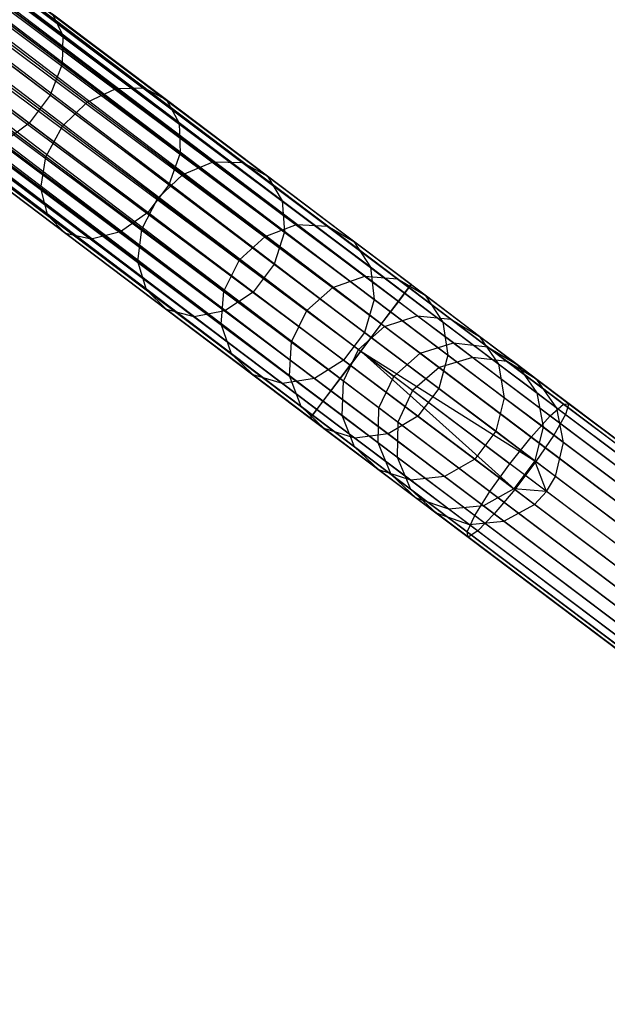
# Model space of a CAD drawing. Extents: x -102 to 102, y -101 to 102.
# Tile 327 of 481: x 60 to 67, y -56 to -45. Entities that reach past the tile are written whole.
import ezdxf

# ---------------------------------------------------------------- set-up
doc = ezdxf.new("R2010")
doc.units = 0
doc.header["$LTSCALE"] = 25.4
doc.layers.get('0').update_dxf_attribs({"linetype": 'CONTINUOUS'})

# ---------------------------------------------------------------- blocks, each defined once
blk = doc.blocks.new('NL2500011659_STL')
at = {"color": 0}
for p, q in [((35.152, -25.274, -7.395), (64.982, -47.801, -7.395)), ((35.152, -25.274, -7.605), (64.982, -47.801, -7.395)), ((64.956, -47.836, -7.809), (35.152, -25.274, -7.605)), ((35.152, -25.274, -7.605), (64.982, -47.801, -7.395)), ((35.152, -25.274, -7.395), (64.982, -47.801, -7.395)), ((64.956, -47.836, -7.809), (35.152, -25.274, -7.605)), ((35.074, -25.377, -7), (64.905, -47.904, -7)), ((35.074, -25.377, -7), (64.905, -47.904, -7)), ((64.831, -48.002, -8.169), (35.074, -25.377, -8)), ((35.074, -25.377, -8), (64.956, -47.836, -7.809)), ((35.074, -25.377, -8), (64.956, -47.836, -7.809)), ((64.831, -48.002, -8.169), (35.074, -25.377, -8)), ((64.982, -47.801, -7.395), (35.126, -25.309, -7.191)), ((35.126, -25.309, -7.191), (64.905, -47.904, -7)), ((35.126, -25.309, -7.191), (64.905, -47.904, -7)), ((64.982, -47.801, -7.395), (35.126, -25.309, -7.191)), ((35.126, -25.309, -7.809), (64.956, -47.836, -7.809)), ((35.126, -25.309, -7.809), (64.956, -47.836, -7.809)), ((64.905, -47.904, -7), (35, -25.475, -6.831)), ((35, -25.475, -6.831), (64.737, -48.126, -6.691)), ((35, -25.475, -6.831), (64.737, -48.126, -6.691)), ((64.905, -47.904, -7), (35, -25.475, -6.831)), ((35, -25.475, -8.169), (64.831, -48.002, -8.169)), ((35, -25.475, -8.169), (64.831, -48.002, -8.169)), ((34.907, -25.599, -6.691), (64.737, -48.126, -6.691)), ((34.907, -25.599, -6.691), (64.737, -48.126, -6.691)), ((64.628, -48.27, -8.414), (34.907, -25.599, -8.309)), ((34.907, -25.599, -8.309), (64.831, -48.002, -8.169)), ((34.907, -25.599, -8.309), (64.831, -48.002, -8.169)), ((64.628, -48.27, -8.414), (34.907, -25.599, -8.309)), ((64.737, -48.126, -6.691), (34.798, -25.743, -6.586)), ((34.798, -25.743, -6.586), (64.508, -48.429, -6.522)), ((34.798, -25.743, -6.586), (64.508, -48.429, -6.522)), ((64.737, -48.126, -6.691), (34.798, -25.743, -6.586)), ((34.798, -25.743, -8.414), (64.628, -48.27, -8.414)), ((34.798, -25.743, -8.414), (64.628, -48.27, -8.414)), ((34.678, -25.902, -6.522), (64.508, -48.429, -6.522)), ((34.678, -25.902, -6.522), (64.508, -48.429, -6.522)), ((34.678, -25.902, -8.478), (64.383, -48.595, -8.5)), ((34.678, -25.902, -8.478), (64.383, -48.595, -8.5)), ((34.678, -25.902, -8.478), (64.628, -48.27, -8.414)), ((34.678, -25.902, -8.478), (64.628, -48.27, -8.414)), ((34.552, -26.068, -6.5), (64.383, -48.595, -6.5)), ((34.552, -26.068, -6.5), (64.383, -48.595, -6.5)), ((34.552, -26.068, -8.5), (64.383, -48.595, -8.5)), ((34.552, -26.068, -8.5), (64.383, -48.595, -8.5)), ((64.138, -48.92, -8.414), (34.427, -26.234, -8.478)), ((34.427, -26.234, -8.478), (64.383, -48.595, -8.5)), ((64.138, -48.92, -8.414), (34.427, -26.234, -8.478)), ((34.427, -26.234, -6.522), (64.258, -48.761, -6.522)), ((34.427, -26.234, -6.522), (64.258, -48.761, -6.522)), ((34.427, -26.234, -8.478), (64.383, -48.595, -8.5)), ((34.307, -26.393, -8.414), (64.138, -48.92, -8.414)), ((34.307, -26.393, -8.414), (64.138, -48.92, -8.414)), ((64.258, -48.761, -6.522), (34.307, -26.393, -6.586)), ((34.307, -26.393, -6.586), (64.029, -49.064, -6.691)), ((34.307, -26.393, -6.586), (64.029, -49.064, -6.691)), ((64.258, -48.761, -6.522), (34.307, -26.393, -6.586)), ((63.935, -49.188, -8.169), (34.198, -26.537, -8.309)), ((34.198, -26.537, -8.309), (64.138, -48.92, -8.414)), ((34.198, -26.537, -8.309), (64.138, -48.92, -8.414)), ((63.935, -49.188, -8.169), (34.198, -26.537, -8.309)), ((34.198, -26.537, -6.691), (64.029, -49.064, -6.691)), ((34.198, -26.537, -6.691), (64.029, -49.064, -6.691)), ((34.105, -26.661, -8.169), (63.935, -49.188, -8.169)), ((34.105, -26.661, -8.169), (63.935, -49.188, -8.169)), ((64.029, -49.064, -6.691), (34.105, -26.661, -6.831)), ((34.105, -26.661, -6.831), (63.861, -49.286, -7)), ((34.105, -26.661, -6.831), (63.861, -49.286, -7)), ((64.029, -49.064, -6.691), (34.105, -26.661, -6.831)), ((63.81, -49.354, -7.809), (34.031, -26.759, -8)), ((34.031, -26.759, -8), (63.935, -49.188, -8.169)), ((34.031, -26.759, -8), (63.935, -49.188, -8.169)), ((63.81, -49.354, -7.809), (34.031, -26.759, -8)), ((34.031, -26.759, -7), (63.861, -49.286, -7)), ((34.031, -26.759, -7), (63.861, -49.286, -7)), ((63.784, -49.389, -7.395), (33.953, -26.862, -7.605)), ((33.953, -26.862, -7.395), (63.784, -49.389, -7.395)), ((63.784, -49.389, -7.395), (33.953, -26.862, -7.605)), ((33.953, -26.862, -7.605), (63.81, -49.354, -7.809)), ((33.953, -26.862, -7.605), (63.81, -49.354, -7.809)), ((33.953, -26.862, -7.395), (63.784, -49.389, -7.395)), ((33.979, -26.827, -7.809), (63.81, -49.354, -7.809)), ((33.979, -26.827, -7.809), (63.81, -49.354, -7.809)), ((63.861, -49.286, -7), (33.979, -26.827, -7.191)), ((33.979, -26.827, -7.191), (63.784, -49.389, -7.395)), ((33.979, -26.827, -7.191), (63.784, -49.389, -7.395)), ((63.861, -49.286, -7), (33.979, -26.827, -7.191)), ((60.844, -44.837, -303.274), (59.325, -43.69, -304.678)), ((60.844, -44.837, -303.274), (59.325, -43.69, -304.678)), ((60.834, -45.178, -303.512), (59.292, -44.013, -304.937)), ((60.834, -45.178, -303.512), (59.292, -44.013, -304.937)), ((60.692, -45.547, -303.642), (59.136, -44.372, -305.078)), ((60.692, -45.547, -303.642), (59.136, -44.372, -305.078)), ((61.476, -45.469, -300.853), (60.175, -44.486, -302.375)), ((61.476, -45.469, -300.853), (60.175, -44.486, -302.375)), ((61.81, -45.46, -301.102), (60.483, -44.458, -302.652)), ((61.81, -45.46, -301.102), (60.483, -44.458, -302.652)), ((60.72, -44.583, -302.97), (60.844, -44.837, -303.274)), ((62.074, -45.605, -301.388), (60.72, -44.583, -302.97)), ((62.074, -45.605, -301.388), (60.72, -44.583, -302.97)), ((60.72, -44.583, -302.97), (60.844, -44.837, -303.274)), ((60.441, -45.879, -303.642), (58.886, -44.704, -305.078)), ((60.441, -45.879, -303.642), (58.886, -44.704, -305.078)), ((61.133, -45.631, -300.685), (59.847, -44.66, -302.187)), ((61.133, -45.631, -300.685), (59.847, -44.66, -302.187)), ((60.844, -44.837, -303.274), (60.834, -45.178, -303.512)), ((60.844, -44.837, -303.274), (60.834, -45.178, -303.512)), ((62.225, -45.88, -301.661), (60.844, -44.837, -303.274)), ((62.225, -45.88, -301.661), (60.844, -44.837, -303.274)), ((59.558, -44.951, -302.12), (60.838, -45.918, -300.625)), ((59.558, -44.951, -302.12), (60.838, -45.918, -300.625)), ((60.834, -45.178, -303.512), (60.692, -45.547, -303.642)), ((60.834, -45.178, -303.512), (60.692, -45.547, -303.642)), ((62.236, -46.237, -301.875), (60.834, -45.178, -303.512)), ((62.236, -46.237, -301.875), (60.834, -45.178, -303.512)), ((60.642, -46.28, -300.685), (59.357, -45.309, -302.187)), ((60.642, -46.28, -300.685), (59.357, -45.309, -302.187)), ((60.692, -45.547, -303.642), (60.441, -45.879, -303.642)), ((60.692, -45.547, -303.642), (60.441, -45.879, -303.642)), ((62.104, -46.614, -301.991), (60.692, -45.547, -303.642)), ((62.104, -46.614, -301.991), (60.692, -45.547, -303.642)), ((61.133, -45.631, -300.685), (61.476, -45.469, -300.853)), ((61.133, -45.631, -300.685), (61.476, -45.469, -300.853)), ((61.476, -45.469, -300.853), (61.81, -45.46, -301.102)), ((61.476, -45.469, -300.853), (61.81, -45.46, -301.102)), ((62.63, -46.34, -299.154), (61.476, -45.469, -300.853)), ((62.63, -46.34, -299.154), (61.476, -45.469, -300.853)), ((61.81, -45.46, -301.102), (62.074, -45.605, -301.388)), ((62.984, -46.347, -299.371), (61.81, -45.46, -301.102)), ((62.984, -46.347, -299.371), (61.81, -45.46, -301.102)), ((61.81, -45.46, -301.102), (62.074, -45.605, -301.388)), ((60.581, -46.655, -300.853), (59.279, -45.672, -302.375)), ((60.581, -46.655, -300.853), (59.279, -45.672, -302.375)), ((60.838, -45.918, -300.625), (61.133, -45.631, -300.685)), ((60.838, -45.918, -300.625), (61.133, -45.631, -300.685)), ((62.271, -46.491, -299.007), (61.133, -45.631, -300.685)), ((62.271, -46.491, -299.007), (61.133, -45.631, -300.685)), ((62.074, -45.605, -301.388), (62.225, -45.88, -301.661)), ((63.274, -46.511, -299.621), (62.074, -45.605, -301.388)), ((63.274, -46.511, -299.621), (62.074, -45.605, -301.388)), ((62.074, -45.605, -301.388), (62.225, -45.88, -301.661)), ((60.441, -45.879, -303.642), (60.126, -46.117, -303.512)), ((60.441, -45.879, -303.642), (60.126, -46.117, -303.512)), ((61.854, -46.945, -301.991), (60.441, -45.879, -303.642)), ((61.854, -46.945, -301.991), (60.441, -45.879, -303.642)), ((60.642, -46.28, -300.685), (60.838, -45.918, -300.625)), ((60.642, -46.28, -300.685), (60.838, -45.918, -300.625)), ((60.838, -45.918, -300.625), (61.971, -46.774, -298.955)), ((60.838, -45.918, -300.625), (61.971, -46.774, -298.955)), ((62.225, -45.88, -301.661), (62.236, -46.237, -301.875)), ((63.448, -46.804, -299.859), (62.225, -45.88, -301.661)), ((63.448, -46.804, -299.859), (62.225, -45.88, -301.661)), ((62.225, -45.88, -301.661), (62.236, -46.237, -301.875)), ((60.663, -46.978, -301.102), (59.337, -45.976, -302.652)), ((60.663, -46.978, -301.102), (59.337, -45.976, -302.652)), ((61.527, -47.175, -301.875), (60.126, -46.117, -303.512)), ((61.527, -47.175, -301.875), (60.126, -46.117, -303.512)), ((60.876, -47.193, -301.388), (59.522, -46.17, -302.97)), ((60.876, -47.193, -301.388), (59.522, -46.17, -302.97)), ((61.181, -47.262, -301.661), (59.801, -46.22, -303.274)), ((61.181, -47.262, -301.661), (59.801, -46.22, -303.274)), ((62.236, -46.237, -301.875), (62.104, -46.614, -301.991)), ((62.236, -46.237, -301.875), (62.104, -46.614, -301.991)), ((63.477, -47.174, -300.045), (62.236, -46.237, -301.875)), ((63.477, -47.174, -300.045), (62.236, -46.237, -301.875)), ((60.581, -46.655, -300.853), (60.642, -46.28, -300.685)), ((60.581, -46.655, -300.853), (60.642, -46.28, -300.685)), ((61.781, -47.14, -299.007), (60.642, -46.28, -300.685)), ((61.781, -47.14, -299.007), (60.642, -46.28, -300.685)), ((62.271, -46.491, -299.007), (62.63, -46.34, -299.154)), ((62.271, -46.491, -299.007), (62.63, -46.34, -299.154)), ((62.63, -46.34, -299.154), (62.984, -46.347, -299.371)), ((63.619, -47.087, -297.3), (62.63, -46.34, -299.154)), ((63.619, -47.087, -297.3), (62.63, -46.34, -299.154)), ((62.63, -46.34, -299.154), (62.984, -46.347, -299.371)), ((62.984, -46.347, -299.371), (63.274, -46.511, -299.621)), ((63.992, -47.108, -297.483), (62.984, -46.347, -299.371)), ((63.992, -47.108, -297.483), (62.984, -46.347, -299.371)), ((62.984, -46.347, -299.371), (63.274, -46.511, -299.621)), ((61.971, -46.774, -298.955), (62.271, -46.491, -299.007)), ((61.971, -46.774, -298.955), (62.271, -46.491, -299.007)), ((63.248, -47.228, -297.176), (62.271, -46.491, -299.007)), ((63.248, -47.228, -297.176), (62.271, -46.491, -299.007)), ((62.104, -46.614, -301.991), (61.854, -46.945, -301.991)), ((62.104, -46.614, -301.991), (61.854, -46.945, -301.991)), ((63.356, -47.559, -300.147), (62.104, -46.614, -301.991)), ((63.356, -47.559, -300.147), (62.104, -46.614, -301.991)), ((63.274, -46.511, -299.621), (63.448, -46.804, -299.859)), ((64.303, -47.288, -297.692), (63.274, -46.511, -299.621)), ((64.303, -47.288, -297.692), (63.274, -46.511, -299.621)), ((63.274, -46.511, -299.621), (63.448, -46.804, -299.859)), ((60.663, -46.978, -301.102), (60.581, -46.655, -300.853)), ((61.734, -47.526, -299.154), (60.581, -46.655, -300.853)), ((60.663, -46.978, -301.102), (60.581, -46.655, -300.853)), ((61.734, -47.526, -299.154), (60.581, -46.655, -300.853)), ((61.781, -47.14, -299.007), (61.971, -46.774, -298.955)), ((61.781, -47.14, -299.007), (61.971, -46.774, -298.955)), ((61.971, -46.774, -298.955), (62.944, -47.508, -297.132)), ((61.971, -46.774, -298.955), (62.944, -47.508, -297.132)), ((63.448, -46.804, -299.859), (63.477, -47.174, -300.045)), ((64.498, -47.596, -297.893), (63.448, -46.804, -299.859)), ((64.498, -47.596, -297.893), (63.448, -46.804, -299.859)), ((63.448, -46.804, -299.859), (63.477, -47.174, -300.045)), ((61.854, -46.945, -301.991), (61.527, -47.175, -301.875)), ((61.854, -46.945, -301.991), (61.527, -47.175, -301.875)), ((63.105, -47.891, -300.147), (61.854, -46.945, -301.991)), ((63.105, -47.891, -300.147), (61.854, -46.945, -301.991)), ((60.876, -47.193, -301.388), (60.663, -46.978, -301.102)), ((61.838, -47.865, -299.371), (60.663, -46.978, -301.102)), ((60.876, -47.193, -301.388), (60.663, -46.978, -301.102)), ((61.838, -47.865, -299.371), (60.663, -46.978, -301.102)), ((63.248, -47.228, -297.176), (63.619, -47.087, -297.3)), ((63.248, -47.228, -297.176), (63.619, -47.087, -297.3)), ((63.619, -47.087, -297.3), (63.992, -47.108, -297.483)), ((64.432, -47.7, -295.315), (63.619, -47.087, -297.3)), ((64.432, -47.7, -295.315), (63.619, -47.087, -297.3)), ((63.619, -47.087, -297.3), (63.992, -47.108, -297.483)), ((61.181, -47.262, -301.661), (60.876, -47.193, -301.388)), ((62.075, -48.098, -299.621), (60.876, -47.193, -301.388)), ((61.181, -47.262, -301.661), (60.876, -47.193, -301.388)), ((62.075, -48.098, -299.621), (60.876, -47.193, -301.388)), ((61.527, -47.175, -301.875), (61.181, -47.262, -301.661)), ((61.527, -47.175, -301.875), (61.181, -47.262, -301.661)), ((62.769, -48.113, -300.045), (61.527, -47.175, -301.875)), ((62.769, -48.113, -300.045), (61.527, -47.175, -301.875)), ((61.734, -47.526, -299.154), (61.781, -47.14, -299.007)), ((61.734, -47.526, -299.154), (61.781, -47.14, -299.007)), ((62.758, -47.878, -297.176), (61.781, -47.14, -299.007)), ((62.758, -47.878, -297.176), (61.781, -47.14, -299.007)), ((63.477, -47.174, -300.045), (63.356, -47.559, -300.147)), ((63.477, -47.174, -300.045), (63.356, -47.559, -300.147)), ((64.542, -47.979, -298.049), (63.477, -47.174, -300.045)), ((64.542, -47.979, -298.049), (63.477, -47.174, -300.045)), ((63.992, -47.108, -297.483), (64.303, -47.288, -297.692)), ((64.82, -47.733, -295.461), (63.992, -47.108, -297.483)), ((64.82, -47.733, -295.461), (63.992, -47.108, -297.483)), ((63.992, -47.108, -297.483), (64.303, -47.288, -297.692)), ((62.404, -48.186, -299.859), (61.181, -47.262, -301.661)), ((62.404, -48.186, -299.859), (61.181, -47.262, -301.661)), ((62.944, -47.508, -297.132), (63.248, -47.228, -297.176)), ((62.944, -47.508, -297.132), (63.248, -47.228, -297.176)), ((64.051, -47.834, -295.216), (63.248, -47.228, -297.176)), ((64.051, -47.834, -295.216), (63.248, -47.228, -297.176)), ((64.303, -47.288, -297.692), (64.498, -47.596, -297.893)), ((65.148, -47.926, -295.628), (64.303, -47.288, -297.692)), ((65.148, -47.926, -295.628), (64.303, -47.288, -297.692)), ((64.303, -47.288, -297.692), (64.498, -47.596, -297.893)), ((61.838, -47.865, -299.371), (61.734, -47.526, -299.154)), ((62.724, -48.273, -297.3), (61.734, -47.526, -299.154)), ((61.838, -47.865, -299.371), (61.734, -47.526, -299.154)), ((62.724, -48.273, -297.3), (61.734, -47.526, -299.154)), ((62.758, -47.878, -297.176), (62.944, -47.508, -297.132)), ((62.758, -47.878, -297.176), (62.944, -47.508, -297.132)), ((62.944, -47.508, -297.132), (63.742, -48.111, -295.181)), ((62.944, -47.508, -297.132), (63.742, -48.111, -295.181)), ((63.356, -47.559, -300.147), (63.105, -47.891, -300.147)), ((63.356, -47.559, -300.147), (63.105, -47.891, -300.147)), ((64.43, -48.37, -298.135), (63.356, -47.559, -300.147)), ((64.43, -48.37, -298.135), (63.356, -47.559, -300.147)), ((64.498, -47.596, -297.893), (64.542, -47.979, -298.049)), ((65.359, -48.247, -295.788), (64.498, -47.596, -297.893)), ((65.359, -48.247, -295.788), (64.498, -47.596, -297.893)), ((64.498, -47.596, -297.893), (64.542, -47.979, -298.049)), ((64.051, -47.834, -295.216), (64.432, -47.7, -295.315)), ((64.051, -47.834, -295.216), (64.432, -47.7, -295.315)), ((64.432, -47.7, -295.315), (64.82, -47.733, -295.461)), ((65.056, -48.172, -293.226), (64.432, -47.7, -295.315)), ((65.056, -48.172, -293.226), (64.432, -47.7, -295.315)), ((64.432, -47.7, -295.315), (64.82, -47.733, -295.461)), ((64.82, -47.733, -295.461), (65.148, -47.926, -295.628)), ((65.456, -48.213, -293.333), (64.82, -47.733, -295.461)), ((65.456, -48.213, -293.333), (64.82, -47.733, -295.461)), ((64.82, -47.733, -295.461), (65.148, -47.926, -295.628)), ((62.075, -48.098, -299.621), (61.838, -47.865, -299.371)), ((62.846, -48.626, -297.483), (61.838, -47.865, -299.371)), ((62.075, -48.098, -299.621), (61.838, -47.865, -299.371)), ((62.846, -48.626, -297.483), (61.838, -47.865, -299.371)), ((62.724, -48.273, -297.3), (62.758, -47.878, -297.176)), ((62.724, -48.273, -297.3), (62.758, -47.878, -297.176)), ((63.56, -48.483, -295.216), (62.758, -47.878, -297.176)), ((63.56, -48.483, -295.216), (62.758, -47.878, -297.176)), ((63.105, -47.891, -300.147), (62.769, -48.113, -300.045)), ((63.105, -47.891, -300.147), (62.769, -48.113, -300.045)), ((64.179, -48.702, -298.135), (63.105, -47.891, -300.147)), ((64.179, -48.702, -298.135), (63.105, -47.891, -300.147)), ((63.742, -48.111, -295.181), (64.051, -47.834, -295.216)), ((63.742, -48.111, -295.181), (64.051, -47.834, -295.216)), ((64.667, -48.3, -293.154), (64.051, -47.834, -295.216)), ((64.667, -48.3, -293.154), (64.051, -47.834, -295.216)), ((64.737, -48.126, -6.691), (64.905, -47.904, -7)), ((64.737, -48.126, -6.691), (64.905, -47.904, -7)), ((64.956, -47.836, -7.809), (64.831, -48.002, -8.169)), ((64.956, -47.836, -7.809), (64.831, -48.002, -8.169)), ((64.905, -47.904, -7), (64.982, -47.801, -7.395)), ((64.905, -47.904, -7), (64.982, -47.801, -7.395)), ((64.905, -47.904, -7), (66.818, -49.348, -7.141)), ((64.905, -47.904, -7), (66.818, -49.348, -7.141)), ((64.982, -47.801, -7.395), (64.956, -47.836, -7.809)), ((64.982, -47.801, -7.395), (64.956, -47.836, -7.809)), ((64.956, -47.836, -7.809), (66.794, -49.223, -7.944)), ((64.956, -47.836, -7.809), (66.794, -49.223, -7.944)), ((64.982, -47.801, -7.395), (66.858, -49.218, -7.533)), ((64.982, -47.801, -7.395), (66.858, -49.218, -7.533)), ((64.542, -47.979, -298.049), (64.43, -48.37, -298.135)), ((64.542, -47.979, -298.049), (64.43, -48.37, -298.135)), ((65.417, -48.639, -295.913), (64.542, -47.979, -298.049)), ((65.417, -48.639, -295.913), (64.542, -47.979, -298.049)), ((64.831, -48.002, -8.169), (64.628, -48.27, -8.414)), ((64.831, -48.002, -8.169), (64.628, -48.27, -8.414)), ((64.831, -48.002, -8.169), (66.635, -49.364, -8.302)), ((64.831, -48.002, -8.169), (66.635, -49.364, -8.302)), ((65.148, -47.926, -295.628), (65.359, -48.247, -295.788)), ((65.797, -48.417, -293.455), (65.148, -47.926, -295.628)), ((65.797, -48.417, -293.455), (65.148, -47.926, -295.628)), ((65.148, -47.926, -295.628), (65.359, -48.247, -295.788)), ((62.404, -48.186, -299.859), (62.075, -48.098, -299.621)), ((63.104, -48.876, -297.692), (62.075, -48.098, -299.621)), ((62.404, -48.186, -299.859), (62.075, -48.098, -299.621)), ((63.104, -48.876, -297.692), (62.075, -48.098, -299.621)), ((62.769, -48.113, -300.045), (62.404, -48.186, -299.859)), ((62.769, -48.113, -300.045), (62.404, -48.186, -299.859)), ((63.834, -48.917, -298.049), (62.769, -48.113, -300.045)), ((63.834, -48.917, -298.049), (62.769, -48.113, -300.045)), ((63.56, -48.483, -295.216), (63.742, -48.111, -295.181)), ((63.56, -48.483, -295.216), (63.742, -48.111, -295.181)), ((63.742, -48.111, -295.181), (64.356, -48.575, -293.128)), ((63.742, -48.111, -295.181), (64.356, -48.575, -293.128)), ((64.508, -48.429, -6.522), (64.737, -48.126, -6.691)), ((64.508, -48.429, -6.522), (64.737, -48.126, -6.691)), ((64.737, -48.126, -6.691), (66.679, -49.592, -6.834)), ((64.737, -48.126, -6.691), (66.679, -49.592, -6.834)), ((63.454, -48.978, -297.893), (62.404, -48.186, -299.859)), ((63.454, -48.978, -297.893), (62.404, -48.186, -299.859)), ((64.667, -48.3, -293.154), (65.056, -48.172, -293.226)), ((64.667, -48.3, -293.154), (65.056, -48.172, -293.226)), ((65.056, -48.172, -293.226), (65.456, -48.213, -293.333)), ((65.485, -48.496, -291.061), (65.056, -48.172, -293.226)), ((65.485, -48.496, -291.061), (65.056, -48.172, -293.226)), ((65.056, -48.172, -293.226), (65.456, -48.213, -293.333)), ((65.359, -48.247, -295.788), (65.417, -48.639, -295.913)), ((66.021, -48.747, -293.573), (65.359, -48.247, -295.788)), ((66.021, -48.747, -293.573), (65.359, -48.247, -295.788)), ((65.359, -48.247, -295.788), (65.417, -48.639, -295.913)), ((65.456, -48.213, -293.333), (65.797, -48.417, -293.455)), ((65.892, -48.543, -291.127), (65.456, -48.213, -293.333)), ((65.892, -48.543, -291.127), (65.456, -48.213, -293.333)), ((65.456, -48.213, -293.333), (65.797, -48.417, -293.455)), ((62.846, -48.626, -297.483), (62.724, -48.273, -297.3)), ((63.536, -48.887, -295.315), (62.724, -48.273, -297.3)), ((62.846, -48.626, -297.483), (62.724, -48.273, -297.3)), ((63.536, -48.887, -295.315), (62.724, -48.273, -297.3)), ((64.43, -48.37, -298.135), (64.179, -48.702, -298.135)), ((64.43, -48.37, -298.135), (64.179, -48.702, -298.135)), ((64.356, -48.575, -293.128), (64.667, -48.3, -293.154)), ((64.356, -48.575, -293.128), (64.667, -48.3, -293.154)), ((64.628, -48.27, -8.414), (64.383, -48.595, -8.5)), ((64.628, -48.27, -8.414), (64.383, -48.595, -8.5)), ((65.312, -49.036, -295.981), (64.43, -48.37, -298.135)), ((65.312, -49.036, -295.981), (64.43, -48.37, -298.135)), ((64.628, -48.27, -8.414), (66.409, -49.615, -8.544)), ((64.628, -48.27, -8.414), (66.409, -49.615, -8.544)), ((65.09, -48.619, -291.016), (64.667, -48.3, -293.154)), ((65.09, -48.619, -291.016), (64.667, -48.3, -293.154)), ((63.536, -48.887, -295.315), (63.56, -48.483, -295.216)), ((63.536, -48.887, -295.315), (63.56, -48.483, -295.216)), ((64.177, -48.949, -293.154), (63.56, -48.483, -295.216)), ((64.177, -48.949, -293.154), (63.56, -48.483, -295.216)), ((64.383, -48.595, -6.5), (64.508, -48.429, -6.522)), ((64.383, -48.595, -6.5), (64.508, -48.429, -6.522)), ((64.508, -48.429, -6.522), (66.466, -49.907, -6.666)), ((64.508, -48.429, -6.522), (66.466, -49.907, -6.666)), ((65.09, -48.619, -291.016), (65.485, -48.496, -291.061)), ((65.09, -48.619, -291.016), (65.485, -48.496, -291.061)), ((65.485, -48.496, -291.061), (65.892, -48.543, -291.127)), ((65.711, -48.667, -288.848), (65.485, -48.496, -291.061)), ((65.711, -48.667, -288.848), (65.485, -48.496, -291.061)), ((65.485, -48.496, -291.061), (65.892, -48.543, -291.127)), ((65.797, -48.417, -293.455), (66.021, -48.747, -293.573)), ((66.243, -48.753, -291.204), (65.797, -48.417, -293.455)), ((66.243, -48.753, -291.204), (65.797, -48.417, -293.455)), ((65.797, -48.417, -293.455), (66.021, -48.747, -293.573)), ((64.383, -48.595, -8.5), (64.138, -48.92, -8.414)), ((64.383, -48.595, -8.5), (64.138, -48.92, -8.414)), ((64.177, -48.949, -293.154), (64.356, -48.575, -293.128)), ((64.177, -48.949, -293.154), (64.356, -48.575, -293.128)), ((64.258, -48.761, -6.522), (64.383, -48.595, -6.5)), ((64.258, -48.761, -6.522), (64.383, -48.595, -6.5)), ((64.356, -48.575, -293.128), (64.777, -48.893, -291)), ((64.356, -48.575, -293.128), (64.777, -48.893, -291)), ((64.383, -48.595, -6.5), (66.466, -49.907, -6.666)), ((64.383, -48.595, -6.5), (66.466, -49.907, -6.666)), ((64.383, -48.595, -6.5), (66.215, -50.239, -6.666)), ((64.383, -48.595, -6.5), (66.215, -50.239, -6.666)), ((64.383, -48.595, -8.5), (66.156, -49.934, -8.63)), ((64.383, -48.595, -8.5), (66.156, -49.934, -8.63)), ((65.892, -48.543, -291.127), (66.243, -48.753, -291.204)), ((66.123, -48.717, -288.874), (65.892, -48.543, -291.127)), ((66.123, -48.717, -288.874), (65.892, -48.543, -291.127)), ((65.892, -48.543, -291.127), (66.243, -48.753, -291.204)), ((63.104, -48.876, -297.692), (62.846, -48.626, -297.483)), ((63.674, -49.251, -295.461), (62.846, -48.626, -297.483)), ((63.104, -48.876, -297.692), (62.846, -48.626, -297.483)), ((63.674, -49.251, -295.461), (62.846, -48.626, -297.483)), ((64.179, -48.702, -298.135), (63.834, -48.917, -298.049)), ((64.179, -48.702, -298.135), (63.834, -48.917, -298.049)), ((65.061, -49.367, -295.981), (64.179, -48.702, -298.135)), ((65.061, -49.367, -295.981), (64.179, -48.702, -298.135)), ((64.777, -48.893, -291), (65.09, -48.619, -291.016)), ((64.777, -48.893, -291), (65.09, -48.619, -291.016)), ((65.314, -48.788, -288.831), (65.09, -48.619, -291.016)), ((65.314, -48.788, -288.831), (65.09, -48.619, -291.016)), ((65.417, -48.639, -295.913), (65.312, -49.036, -295.981)), ((65.417, -48.639, -295.913), (65.312, -49.036, -295.981)), ((65.711, -48.667, -288.848), (65.314, -48.788, -288.831)), ((65.711, -48.667, -288.848), (65.314, -48.788, -288.831)), ((66.089, -49.147, -293.664), (65.417, -48.639, -295.913)), ((66.089, -49.147, -293.664), (65.417, -48.639, -295.913)), ((80.22, -59.623, -28.848), (65.711, -48.667, -288.848)), ((66.123, -48.717, -288.874), (65.711, -48.667, -288.848)), ((80.22, -59.623, -28.848), (65.711, -48.667, -288.848)), ((66.123, -48.717, -288.874), (65.711, -48.667, -288.848)), ((80.632, -59.674, -28.874), (66.123, -48.717, -288.874)), ((66.478, -48.931, -288.902), (66.123, -48.717, -288.874)), ((80.632, -59.674, -28.874), (66.123, -48.717, -288.874)), ((66.478, -48.931, -288.902), (66.123, -48.717, -288.874)), ((64.029, -49.064, -6.691), (64.258, -48.761, -6.522)), ((64.029, -49.064, -6.691), (64.258, -48.761, -6.522)), ((64.258, -48.761, -6.522), (66.215, -50.239, -6.666)), ((64.258, -48.761, -6.522), (66.215, -50.239, -6.666)), ((65.314, -48.788, -288.831), (65, -49.061, -288.825)), ((65.314, -48.788, -288.831), (65, -49.061, -288.825)), ((79.822, -59.745, -28.831), (65.314, -48.788, -288.831)), ((79.822, -59.745, -28.831), (65.314, -48.788, -288.831)), ((66.021, -48.747, -293.573), (66.089, -49.147, -293.664)), ((66.476, -49.09, -291.276), (66.021, -48.747, -293.573)), ((66.476, -49.09, -291.276), (66.021, -48.747, -293.573)), ((66.021, -48.747, -293.573), (66.089, -49.147, -293.664)), ((66.243, -48.753, -291.204), (66.476, -49.09, -291.276)), ((66.478, -48.931, -288.902), (66.243, -48.753, -291.204)), ((66.478, -48.931, -288.902), (66.243, -48.753, -291.204)), ((66.243, -48.753, -291.204), (66.476, -49.09, -291.276)), ((63.454, -48.978, -297.893), (63.104, -48.876, -297.692)), ((63.949, -49.514, -295.628), (63.104, -48.876, -297.692)), ((63.454, -48.978, -297.893), (63.104, -48.876, -297.692)), ((63.949, -49.514, -295.628), (63.104, -48.876, -297.692)), ((63.834, -48.917, -298.049), (63.454, -48.978, -297.893)), ((63.834, -48.917, -298.049), (63.454, -48.978, -297.893)), ((63.674, -49.251, -295.461), (63.536, -48.887, -295.315)), ((64.161, -49.358, -293.226), (63.536, -48.887, -295.315)), ((63.674, -49.251, -295.461), (63.536, -48.887, -295.315)), ((64.161, -49.358, -293.226), (63.536, -48.887, -295.315)), ((64.709, -49.577, -295.913), (63.834, -48.917, -298.049)), ((64.709, -49.577, -295.913), (63.834, -48.917, -298.049)), ((64.138, -48.92, -8.414), (63.935, -49.188, -8.169)), ((64.138, -48.92, -8.414), (63.935, -49.188, -8.169)), ((64.138, -48.92, -8.414), (65.919, -50.264, -8.544)), ((64.138, -48.92, -8.414), (65.919, -50.264, -8.544)), ((64.161, -49.358, -293.226), (64.177, -48.949, -293.154)), ((64.161, -49.358, -293.226), (64.177, -48.949, -293.154)), ((64.6, -49.268, -291.016), (64.177, -48.949, -293.154)), ((64.6, -49.268, -291.016), (64.177, -48.949, -293.154)), ((64.6, -49.268, -291.016), (64.777, -48.893, -291)), ((64.6, -49.268, -291.016), (64.777, -48.893, -291)), ((65, -49.061, -288.825), (64.777, -48.893, -291)), ((65, -49.061, -288.825), (64.777, -48.893, -291)), ((80.987, -59.888, -28.902), (66.478, -48.931, -288.902)), ((66.716, -49.271, -288.93), (66.478, -48.931, -288.902)), ((80.987, -59.888, -28.902), (66.478, -48.931, -288.902)), ((66.716, -49.271, -288.93), (66.478, -48.931, -288.902)), ((64.315, -49.629, -295.788), (63.454, -48.978, -297.893)), ((64.315, -49.629, -295.788), (63.454, -48.978, -297.893)), ((63.861, -49.286, -7), (64.029, -49.064, -6.691)), ((63.861, -49.286, -7), (64.029, -49.064, -6.691)), ((64.029, -49.064, -6.691), (65.97, -50.53, -6.834)), ((64.029, -49.064, -6.691), (65.97, -50.53, -6.834)), ((65, -49.061, -288.825), (64.824, -49.437, -288.831)), ((65, -49.061, -288.825), (64.824, -49.437, -288.831)), ((79.509, -60.017, -28.825), (65, -49.061, -288.825)), ((79.509, -60.017, -28.825), (65, -49.061, -288.825)), ((65.312, -49.036, -295.981), (65.061, -49.367, -295.981)), ((65.312, -49.036, -295.981), (65.061, -49.367, -295.981)), ((65.989, -49.547, -293.714), (65.312, -49.036, -295.981)), ((65.989, -49.547, -293.714), (65.312, -49.036, -295.981)), ((63.935, -49.188, -8.169), (63.81, -49.354, -7.809)), ((63.935, -49.188, -8.169), (63.81, -49.354, -7.809)), ((63.935, -49.188, -8.169), (65.739, -50.55, -8.302)), ((63.935, -49.188, -8.169), (65.739, -50.55, -8.302)), ((66.089, -49.147, -293.664), (65.989, -49.547, -293.714)), ((66.089, -49.147, -293.664), (65.989, -49.547, -293.714)), ((66.55, -49.495, -291.333), (66.089, -49.147, -293.664)), ((66.55, -49.495, -291.333), (66.089, -49.147, -293.664)), ((66.476, -49.09, -291.276), (66.55, -49.495, -291.333)), ((66.716, -49.271, -288.93), (66.476, -49.09, -291.276)), ((66.716, -49.271, -288.93), (66.476, -49.09, -291.276)), ((66.476, -49.09, -291.276), (66.55, -49.495, -291.333)), ((63.949, -49.514, -295.628), (63.674, -49.251, -295.461)), ((64.31, -49.731, -293.333), (63.674, -49.251, -295.461)), ((63.949, -49.514, -295.628), (63.674, -49.251, -295.461)), ((64.31, -49.731, -293.333), (63.674, -49.251, -295.461)), ((63.784, -49.389, -7.395), (63.861, -49.286, -7)), ((63.784, -49.389, -7.395), (63.861, -49.286, -7)), ((63.861, -49.286, -7), (65.774, -50.731, -7.141)), ((63.861, -49.286, -7), (65.774, -50.731, -7.141)), ((64.589, -49.682, -291.061), (64.6, -49.268, -291.016)), ((64.589, -49.682, -291.061), (64.6, -49.268, -291.016)), ((64.824, -49.437, -288.831), (64.6, -49.268, -291.016)), ((64.824, -49.437, -288.831), (64.6, -49.268, -291.016)), ((66.635, -49.364, -8.302), (66.794, -49.223, -7.944)), ((66.635, -49.364, -8.302), (66.794, -49.223, -7.944)), ((81.225, -60.228, -28.93), (66.716, -49.271, -288.93)), ((66.794, -49.679, -288.952), (66.716, -49.271, -288.93)), ((81.225, -60.228, -28.93), (66.716, -49.271, -288.93)), ((66.794, -49.679, -288.952), (66.716, -49.271, -288.93)), ((66.794, -49.223, -7.944), (66.858, -49.218, -7.533)), ((66.794, -49.223, -7.944), (66.858, -49.218, -7.533)), ((66.794, -49.223, -7.944), (68.606, -50.592, -8.347)), ((66.794, -49.223, -7.944), (68.606, -50.592, -8.347)), ((66.858, -49.218, -7.533), (66.818, -49.348, -7.141)), ((66.858, -49.218, -7.533), (66.818, -49.348, -7.141)), ((66.858, -49.218, -7.533), (68.708, -50.615, -7.945)), ((66.858, -49.218, -7.533), (68.708, -50.615, -7.945)), ((63.81, -49.354, -7.809), (63.784, -49.389, -7.395)), ((63.81, -49.354, -7.809), (63.784, -49.389, -7.395)), ((63.784, -49.389, -7.395), (65.66, -50.805, -7.533)), ((63.784, -49.389, -7.395), (65.66, -50.805, -7.533)), ((63.81, -49.354, -7.809), (65.647, -50.741, -7.944)), ((63.81, -49.354, -7.809), (65.647, -50.741, -7.944)), ((64.31, -49.731, -293.333), (64.161, -49.358, -293.226)), ((64.589, -49.682, -291.061), (64.161, -49.358, -293.226)), ((64.31, -49.731, -293.333), (64.161, -49.358, -293.226)), ((64.589, -49.682, -291.061), (64.161, -49.358, -293.226)), ((65.061, -49.367, -295.981), (64.709, -49.577, -295.913)), ((65.061, -49.367, -295.981), (64.709, -49.577, -295.913)), ((65.739, -49.879, -293.714), (65.061, -49.367, -295.981)), ((65.739, -49.879, -293.714), (65.061, -49.367, -295.981)), ((66.409, -49.615, -8.544), (66.635, -49.364, -8.302)), ((66.409, -49.615, -8.544), (66.635, -49.364, -8.302)), ((66.635, -49.364, -8.302), (68.414, -50.707, -8.698)), ((66.635, -49.364, -8.302), (68.414, -50.707, -8.698)), ((66.818, -49.348, -7.141), (66.679, -49.592, -6.834)), ((66.818, -49.348, -7.141), (66.679, -49.592, -6.834)), ((66.818, -49.348, -7.141), (68.704, -50.773, -7.56)), ((66.818, -49.348, -7.141), (68.704, -50.773, -7.56)), ((64.315, -49.629, -295.788), (63.949, -49.514, -295.628)), ((64.599, -50.004, -293.455), (63.949, -49.514, -295.628)), ((64.315, -49.629, -295.788), (63.949, -49.514, -295.628)), ((64.599, -50.004, -293.455), (63.949, -49.514, -295.628)), ((64.824, -49.437, -288.831), (64.815, -49.853, -288.848)), ((64.824, -49.437, -288.831), (64.815, -49.853, -288.848)), ((79.332, -60.394, -28.831), (64.824, -49.437, -288.831)), ((79.332, -60.394, -28.831), (64.824, -49.437, -288.831)), ((65.989, -49.547, -293.714), (65.739, -49.879, -293.714)), ((65.989, -49.547, -293.714), (65.739, -49.879, -293.714)), ((66.454, -49.898, -291.365), (65.989, -49.547, -293.714)), ((66.454, -49.898, -291.365), (65.989, -49.547, -293.714)), ((66.55, -49.495, -291.333), (66.454, -49.898, -291.365)), ((66.55, -49.495, -291.333), (66.454, -49.898, -291.365)), ((66.794, -49.679, -288.952), (66.55, -49.495, -291.333)), ((66.794, -49.679, -288.952), (66.55, -49.495, -291.333)), ((64.709, -49.577, -295.913), (64.315, -49.629, -295.788)), ((64.709, -49.577, -295.913), (64.315, -49.629, -295.788)), ((64.978, -50.129, -293.573), (64.315, -49.629, -295.788)), ((64.978, -50.129, -293.573), (64.315, -49.629, -295.788)), ((65.381, -50.085, -293.664), (64.709, -49.577, -295.913)), ((65.381, -50.085, -293.664), (64.709, -49.577, -295.913)), ((66.156, -49.934, -8.63), (66.409, -49.615, -8.544)), ((66.156, -49.934, -8.63), (66.409, -49.615, -8.544)), ((66.409, -49.615, -8.544), (68.165, -50.942, -8.935)), ((66.409, -49.615, -8.544), (68.165, -50.942, -8.935)), ((66.679, -49.592, -6.834), (66.466, -49.907, -6.666)), ((66.679, -49.592, -6.834), (66.466, -49.907, -6.666)), ((66.679, -49.592, -6.834), (68.594, -51.038, -7.26)), ((66.679, -49.592, -6.834), (68.594, -51.038, -7.26)), ((64.599, -50.004, -293.455), (64.31, -49.731, -293.333)), ((64.746, -50.061, -291.127), (64.31, -49.731, -293.333)), ((64.599, -50.004, -293.455), (64.31, -49.731, -293.333)), ((64.746, -50.061, -291.127), (64.31, -49.731, -293.333)), ((64.746, -50.061, -291.127), (64.589, -49.682, -291.061)), ((64.815, -49.853, -288.848), (64.589, -49.682, -291.061)), ((64.746, -50.061, -291.127), (64.589, -49.682, -291.061)), ((64.815, -49.853, -288.848), (64.589, -49.682, -291.061)), ((66.7, -50.084, -288.963), (66.794, -49.679, -288.952)), ((66.7, -50.084, -288.963), (66.794, -49.679, -288.952)), ((81.303, -60.636, -28.952), (66.794, -49.679, -288.952)), ((81.303, -60.636, -28.952), (66.794, -49.679, -288.952)), ((79.324, -60.809, -28.848), (64.815, -49.853, -288.848)), ((64.815, -49.853, -288.848), (64.977, -50.235, -288.874)), ((79.324, -60.809, -28.848), (64.815, -49.853, -288.848)), ((64.815, -49.853, -288.848), (64.977, -50.235, -288.874)), ((65.739, -49.879, -293.714), (65.381, -50.085, -293.664)), ((65.739, -49.879, -293.714), (65.381, -50.085, -293.664)), ((66.204, -50.23, -291.365), (65.739, -49.879, -293.714)), ((66.204, -50.23, -291.365), (65.739, -49.879, -293.714)), ((66.454, -49.898, -291.365), (66.204, -50.23, -291.365)), ((66.454, -49.898, -291.365), (66.204, -50.23, -291.365)), ((66.7, -50.084, -288.963), (66.454, -49.898, -291.365)), ((66.7, -50.084, -288.963), (66.454, -49.898, -291.365)), ((66.592, -50.263, -288.965), (66.454, -49.898, -291.365)), ((66.592, -50.263, -288.965), (66.454, -49.898, -291.365)), ((64.978, -50.129, -293.573), (64.599, -50.004, -293.455)), ((65.044, -50.341, -291.204), (64.599, -50.004, -293.455)), ((64.978, -50.129, -293.573), (64.599, -50.004, -293.455)), ((65.044, -50.341, -291.204), (64.599, -50.004, -293.455)), ((65.919, -50.264, -8.544), (66.156, -49.934, -8.63)), ((65.919, -50.264, -8.544), (66.156, -49.934, -8.63)), ((67.904, -51.254, -9.019), (66.156, -49.934, -8.63)), ((67.904, -51.254, -9.019), (66.156, -49.934, -8.63)), ((66.466, -49.907, -6.666), (66.215, -50.239, -6.666)), ((66.466, -49.907, -6.666), (66.215, -50.239, -6.666)), ((66.466, -49.907, -6.666), (68.396, -51.365, -7.095)), ((66.466, -49.907, -6.666), (68.396, -51.365, -7.095)), ((65.044, -50.341, -291.204), (64.746, -50.061, -291.127)), ((64.977, -50.235, -288.874), (64.746, -50.061, -291.127)), ((65.044, -50.341, -291.204), (64.746, -50.061, -291.127)), ((64.977, -50.235, -288.874), (64.746, -50.061, -291.127)), ((65.381, -50.085, -293.664), (64.978, -50.129, -293.573)), ((65.381, -50.085, -293.664), (64.978, -50.129, -293.573)), ((65.432, -50.472, -291.276), (64.978, -50.129, -293.573)), ((65.432, -50.472, -291.276), (64.978, -50.129, -293.573)), ((65.842, -50.433, -291.333), (65.381, -50.085, -293.664)), ((65.842, -50.433, -291.333), (65.381, -50.085, -293.664)), ((66.592, -50.263, -288.965), (66.7, -50.084, -288.963)), ((66.592, -50.263, -288.965), (66.7, -50.084, -288.963)), ((81.209, -61.04, -28.963), (66.7, -50.084, -288.963)), ((81.209, -61.04, -28.963), (66.7, -50.084, -288.963)), ((79.485, -61.192, -28.874), (64.977, -50.235, -288.874)), ((64.977, -50.235, -288.874), (65.28, -50.518, -288.902)), ((79.485, -61.192, -28.874), (64.977, -50.235, -288.874)), ((64.977, -50.235, -288.874), (65.28, -50.518, -288.902)), ((66.204, -50.23, -291.365), (65.842, -50.433, -291.333)), ((66.204, -50.23, -291.365), (65.842, -50.433, -291.333)), ((66.215, -50.239, -6.666), (65.97, -50.53, -6.834)), ((66.215, -50.239, -6.666), (65.97, -50.53, -6.834)), ((66.592, -50.263, -288.965), (66.204, -50.23, -291.365)), ((66.592, -50.263, -288.965), (66.204, -50.23, -291.365)), ((66.449, -50.416, -288.963), (66.204, -50.23, -291.365)), ((66.449, -50.416, -288.963), (66.204, -50.23, -291.365)), ((66.215, -50.239, -6.666), (68.146, -51.697, -7.095)), ((66.215, -50.239, -6.666), (68.146, -51.697, -7.095)), ((65.432, -50.472, -291.276), (65.044, -50.341, -291.204)), ((65.28, -50.518, -288.902), (65.044, -50.341, -291.204)), ((65.432, -50.472, -291.276), (65.044, -50.341, -291.204)), ((65.28, -50.518, -288.902), (65.044, -50.341, -291.204)), ((65.739, -50.55, -8.302), (65.919, -50.264, -8.544)), ((65.739, -50.55, -8.302), (65.919, -50.264, -8.544)), ((65.919, -50.264, -8.544), (67.675, -51.591, -8.935)), ((65.919, -50.264, -8.544), (67.675, -51.591, -8.935)), ((66.449, -50.416, -288.963), (66.592, -50.263, -288.965)), ((66.449, -50.416, -288.963), (66.592, -50.263, -288.965)), ((81.101, -61.22, -28.965), (66.592, -50.263, -288.965)), ((81.101, -61.22, -28.965), (66.592, -50.263, -288.965)), ((65.842, -50.433, -291.333), (65.432, -50.472, -291.276)), ((65.842, -50.433, -291.333), (65.432, -50.472, -291.276)), ((65.672, -50.654, -288.93), (65.432, -50.472, -291.276)), ((65.672, -50.654, -288.93), (65.432, -50.472, -291.276)), ((66.086, -50.617, -288.952), (65.842, -50.433, -291.333)), ((66.086, -50.617, -288.952), (65.842, -50.433, -291.333)), ((66.086, -50.617, -288.952), (66.449, -50.416, -288.963)), ((66.086, -50.617, -288.952), (66.449, -50.416, -288.963)), ((80.958, -61.372, -28.963), (66.449, -50.416, -288.963)), ((80.958, -61.372, -28.963), (66.449, -50.416, -288.963)), ((79.788, -61.475, -28.902), (65.28, -50.518, -288.902)), ((65.28, -50.518, -288.902), (65.672, -50.654, -288.93)), ((79.788, -61.475, -28.902), (65.28, -50.518, -288.902)), ((65.28, -50.518, -288.902), (65.672, -50.654, -288.93)), ((65.647, -50.741, -7.944), (65.739, -50.55, -8.302)), ((65.647, -50.741, -7.944), (65.739, -50.55, -8.302)), ((65.739, -50.55, -8.302), (67.518, -51.893, -8.698)), ((65.739, -50.55, -8.302), (67.518, -51.893, -8.698)), ((65.97, -50.53, -6.834), (65.774, -50.731, -7.141)), ((65.97, -50.53, -6.834), (65.774, -50.731, -7.141)), ((65.97, -50.53, -6.834), (67.885, -51.976, -7.26)), ((65.97, -50.53, -6.834), (67.885, -51.976, -7.26)), ((65.672, -50.654, -288.93), (66.086, -50.617, -288.952)), ((65.672, -50.654, -288.93), (66.086, -50.617, -288.952)), ((80.181, -61.61, -28.93), (65.672, -50.654, -288.93)), ((80.181, -61.61, -28.93), (65.672, -50.654, -288.93)), ((80.594, -61.574, -28.952), (66.086, -50.617, -288.952)), ((80.594, -61.574, -28.952), (66.086, -50.617, -288.952)), ((65.66, -50.805, -7.533), (65.647, -50.741, -7.944)), ((65.647, -50.741, -7.944), (67.459, -52.11, -8.347)), ((65.647, -50.741, -7.944), (67.459, -52.11, -8.347)), ((65.66, -50.805, -7.533), (65.647, -50.741, -7.944)), ((65.774, -50.731, -7.141), (65.66, -50.805, -7.533)), ((65.774, -50.731, -7.141), (65.66, -50.805, -7.533)), ((65.66, -50.805, -7.533), (67.51, -52.202, -7.945)), ((65.66, -50.805, -7.533), (67.51, -52.202, -7.945)), ((65.774, -50.731, -7.141), (67.66, -52.155, -7.56)), ((65.774, -50.731, -7.141), (67.66, -52.155, -7.56))]:
    blk.add_line(p, q, dxfattribs=at)

msp = doc.modelspace()

# ---------------------------------------------------------------- block references
at = {"color": 0}
msp.add_blockref('NL2500011659_STL', (0, 0), dxfattribs=at)

doc.saveas('drawing.dxf')
